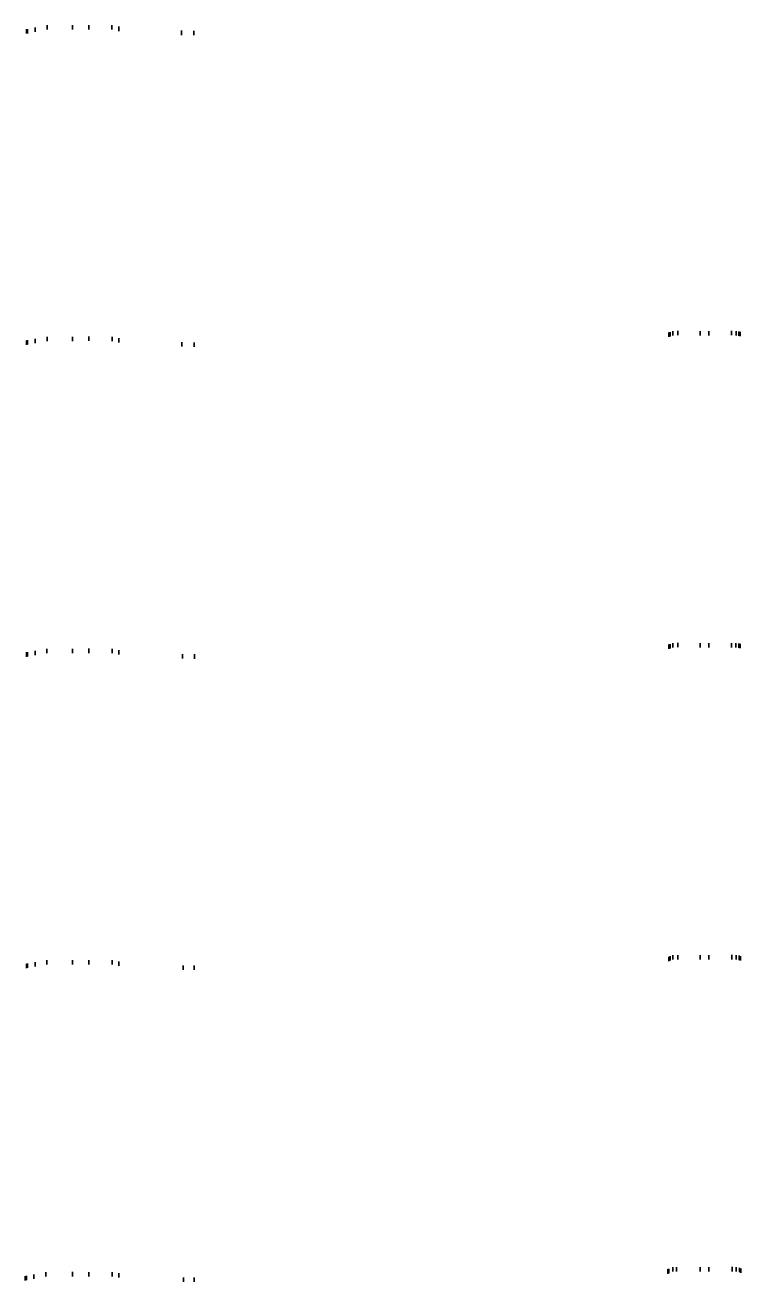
# Model space of a CAD drawing. Extents: x -4026 to 9638, y -10 to 19609.
# Drawn here: x 8261 to 9408, y 15008 to 17023 of the extents above; entities that cross this region are included whole.
import ezdxf

# ---------------------------------------------------------------- set-up
doc = ezdxf.new("R2010")
doc.units = 0
for name, color, linetype in [('RD_EX_Road', 7, 'Continuous'), ('RD_PD_ALT1_TrvlWay', 7, 'Continuous'), ('RD_PD_GR', 7, 'Continuous'), ('RD_PD_PaveShd', 7, 'Continuous')]:
    doc.layers.add(name, color=color, linetype=linetype)

msp = doc.modelspace()

# ---------------------------------------------------------------- linework, layer by layer
at = {"layer": 'RD_EX_Road'}
for p, q in [((8296.5, 17022.6), (8296.5, 17015.6)), ((8400.2, 17022.7), (8400.2, 17015.7)), ((8511.6, 17014), (8511.6, 17007)), ((8531.6, 17013.6), (8531.6, 17006.6)), ((8296.3, 16523.3), (8296.3, 16516.3)), ((8400.3, 16523.3), (8400.3, 16516.3)), ((9299.3, 16532.5), (9299.3, 16525.5)), ((9400.9, 16532.4), (9400.9, 16525.4)), ((8512.2, 16514.7), (8512.2, 16507.7)), ((8532.2, 16514.3), (8532.2, 16507.3)), ((8296, 16023), (8296, 16016)), ((8400.4, 16023), (8400.4, 16016)), ((9299, 16032.2), (9299, 16025.2)), ((9400.3, 16032.2), (9400.3, 16025.2)), ((8513.5, 16014.5), (8513.5, 16007.5)), ((8532.3, 16014.2), (8532.3, 16007.2)), ((8295.8, 15523.8), (8295.8, 15516.8)), ((8400.4, 15523.8), (8400.4, 15516.8)), ((8514.3, 15515.4), (8514.3, 15508.4)), ((8532.2, 15515.2), (8532.2, 15508.2)), ((9299.1, 15531.8), (9299.1, 15524.8)), ((9400.5, 15531.9), (9400.5, 15524.9)), ((9299.2, 15031.7), (9299.2, 15024.7)), ((9400.5, 15031.7), (9400.5, 15024.7)), ((8294.1, 15023.6), (8294.1, 15016.6)), ((8400.5, 15023.7), (8400.5, 15016.7)), ((8515, 15015.3), (8515, 15008.3)), ((8532.1, 15015.2), (8532.1, 15008.2))]:
    msp.add_line(p, q, dxfattribs=at)
at = {"layer": 'RD_PD_ALT1_TrvlWay'}
for p, q in [((8277, 17019.1), (8277, 17012.1)), ((8337, 17022.8), (8337, 17015.8)), ((8363, 17022.9), (8363, 17015.9)), ((8411, 17020.4), (8411, 17013.4)), ((8337, 16523.4), (8337, 16516.4)), ((8363, 16523.6), (8363, 16516.6)), ((8411, 16521), (8411, 16514)), ((9307, 16532.7), (9307, 16525.7)), ((9343, 16532.4), (9343, 16525.4)), ((9357, 16532.4), (9357, 16525.4)), ((9393, 16532.6), (9393, 16525.6)), ((8277, 16519.9), (8277, 16512.9)), ((8277, 16019.7), (8277, 16012.7)), ((8337, 16023.2), (8337, 16016.2)), ((8363, 16023.3), (8363, 16016.3)), ((8411, 16020.9), (8411, 16013.9)), ((9307, 16032.4), (9307, 16025.4)), ((9343, 16032.2), (9343, 16025.2)), ((9357, 16032.2), (9357, 16025.2)), ((9393, 16032.3), (9393, 16025.3)), ((8277, 15520.6), (8277, 15513.6)), ((8337, 15524.1), (8337, 15517.1)), ((8363, 15524), (8363, 15517)), ((8411, 15522), (8411, 15515)), ((9307, 15532.1), (9307, 15525.1)), ((9343, 15531.9), (9343, 15524.9)), ((9357, 15531.9), (9357, 15524.9)), ((9393.5, 15532.2), (9393.5, 15525.2)), ((9305, 15031.8), (9305, 15024.8)), ((9343, 15031.6), (9343, 15024.6)), ((9357, 15031.7), (9357, 15024.7)), ((9394.2, 15032), (9394.2, 15025)), ((8275, 15020.2), (8275, 15013.2)), ((8337, 15024), (8337, 15017)), ((8363, 15023.9), (8363, 15016.9)), ((8411, 15021.9), (8411, 15014.9))]:
    msp.add_line(p, q, dxfattribs=at)
at = {"layer": 'RD_PD_GR'}
for p, q in [((8263, 17016.2), (8263, 17009.2)), ((9293, 16530.2), (9293, 16523.2)), ((9407, 16531.4), (9407, 16524.4)), ((8263, 16517.3), (8263, 16510.3)), ((8263, 16017.4), (8263, 16010.4)), ((9293, 16029.8), (9293, 16022.8)), ((9407, 16031), (9407, 16024)), ((8263, 15518.1), (8263, 15511.1)), ((9293, 15529.4), (9293, 15522.4)), ((9407.5, 15530.4), (9407.5, 15523.4)), ((9408.2, 15029.8), (9408.2, 15022.8)), ((8261, 15017.4), (8261, 15010.4)), ((9291, 15028.3), (9291, 15021.3))]:
    msp.add_line(p, q, dxfattribs=at)
at = {"layer": 'RD_PD_PaveShd'}
for p, q in [((8265, 17016.6), (8265, 17009.6)), ((9295, 16530.9), (9295, 16523.9)), ((9405, 16531.9), (9405, 16524.9)), ((8265, 16517.8), (8265, 16510.8)), ((8265, 16017.7), (8265, 16010.7)), ((9295, 16030.6), (9295, 16023.6)), ((9405, 16031.5), (9405, 16024.5)), ((8265, 15518.4), (8265, 15511.4)), ((9295, 15530.2), (9295, 15523.2)), ((9405.5, 15531.1), (9405.5, 15524.1)), ((9406.2, 15030.8), (9406.2, 15023.8)), ((8263, 15017.7), (8263, 15010.7)), ((9293, 15029.1), (9293, 15022.1))]:
    msp.add_line(p, q, dxfattribs=at)

doc.saveas('drawing.dxf')
